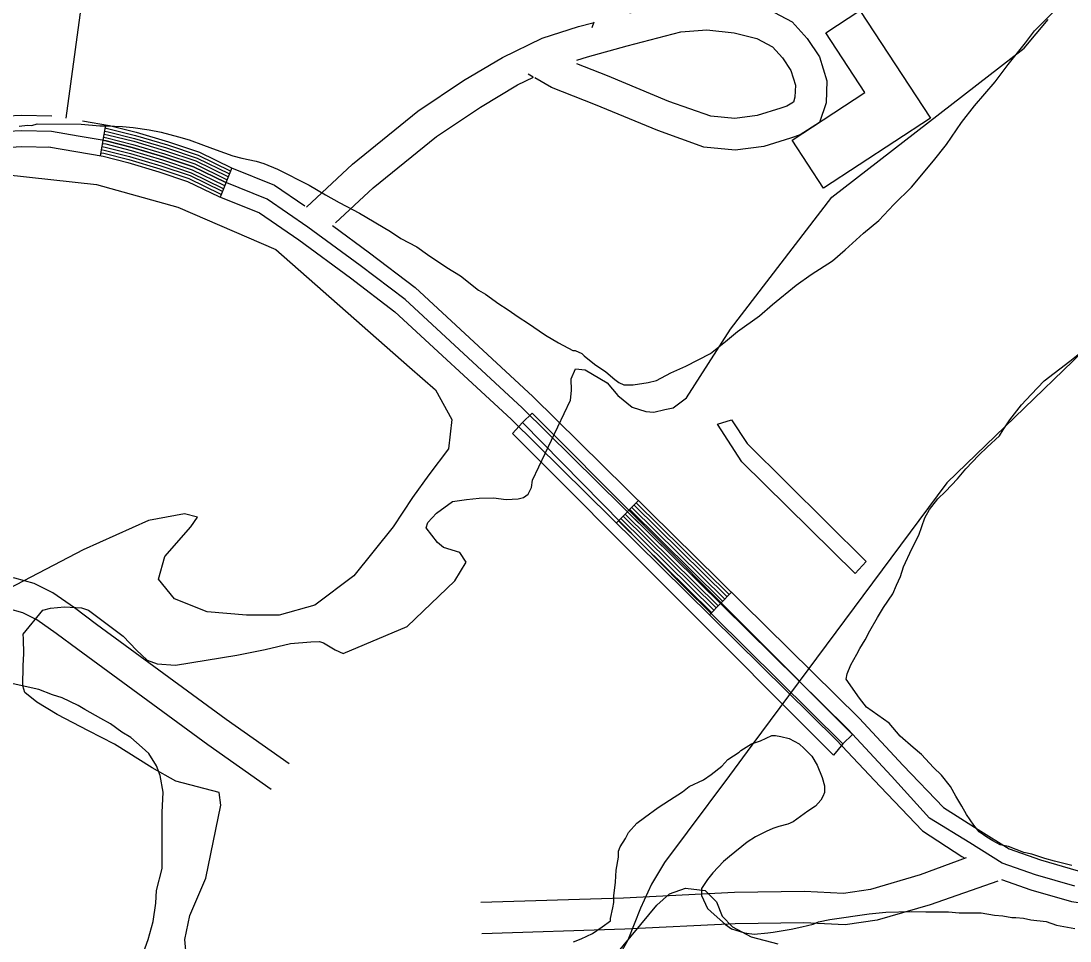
# Model space of a CAD drawing. Extents: x 3180038 to 3217926, y 922069 to 947485.
# Drawn here: x 3205970 to 3206974, y 943845 to 944725 of the extents above; entities that cross this region are included whole.
import ezdxf

# ---------------------------------------------------------------- set-up
doc = ezdxf.new("R2010")
doc.units = 0
for name, color, linetype in [('V-BLDG-OTLN', 7, 'Continuous'), ('V-BRDG-OTLN', 7, 'Continuous'), ('V-ROAD-CNTR', 7, 'Continuous'), ('V-SITE-VEGE', 7, 'Continuous'), ('V-TOPO-SHOR', 7, 'Continuous'), ('V-WETL-SWMP', 7, 'Continuous')]:
    doc.layers.add(name, color=color, linetype=linetype)

msp = doc.modelspace()

# ---------------------------------------------------------------- linework, layer by layer
at = {"layer": 'V-BLDG-OTLN'}
msp.add_lwpolyline([(3206840.9, 944631.9), (3206738.5, 944565), (3206708.4, 944611), (3206778, 944656.5), (3206740.5, 944713.7), (3206773.3, 944735.2)], close=True, dxfattribs=at)
at = {"layer": 'V-BRDG-OTLN'}
for points in [[(3206757, 944033.3), (3206747.9, 944022.7), (3206440.7, 944330.3), (3206450.3, 944341), (3206459.5, 944349.7), (3206766.3, 944042.4)], [(3206779.1, 944207.8), (3206768.6, 944196.3), (3206660.3, 944303.2), (3206637, 944339.2), (3206650.3, 944343.5), (3206665.3, 944320.7)]]:
    msp.add_lwpolyline(points, close=True, dxfattribs=at)
msp.add_lwpolyline([(3206450.3, 944341), (3206602.4, 944186.2), (3206757, 944033.3)], dxfattribs=at)
at = {"layer": 'V-ROAD-CNTR'}
for p, q in [((3206051.1, 944625.6), (3206046.2, 944596.1)), ((3206172, 944584.4), (3206160.9, 944556.5)), ((3206561.3, 944266.1), (3206540.2, 944244.8)), ((3206650.3, 944178.4), (3206629.2, 944157))]:
    msp.add_line(p, q, dxfattribs=at)
for points in [[(3206013.5, 944631.9), (3206031.3, 944763.9), (3206055.1, 944941.6), (3206062.7, 945074.5), (3206067.8, 945095.1), (3206098.5, 945211.4), (3206120.8, 945307.1), (3206130.3, 945385.5), (3206133.9, 945458.5), (3206123.4, 945546.9), (3206116.1, 945622.5), (3206120.7, 945650.5), (3206122.4, 945658.8)], [(3206552.9, 944732.9), (3206596.9, 944744.4), (3206627.1, 944746.6), (3206658.2, 944743.5), (3206685.6, 944736.4), (3206708.3, 944724.2), (3206722.7, 944708.3), (3206734.6, 944690.8), (3206741.7, 944667.7), (3206740.9, 944646.6), (3206734.6, 944627.9), (3206716.1, 944616.2), (3206706.7, 944613), (3206681.4, 944605), (3206653.9, 944601.5), (3206623.9, 944604.4), (3206579.7, 944620.1), (3206520.3, 944644.9), (3206478, 944661.5), (3206462, 944670.5)], [(3206243.5, 944546.9), (3206287.7, 944588), (3206350.3, 944638.7), (3206394, 944668), (3206431.3, 944690.2), (3206469.2, 944708.7), (3206504, 944719.6), (3206517.6, 944723.3)], [(3206518.5, 944723.8), (3206516.8, 944718.4)], [(3206502.4, 944687.6), (3206512.5, 944690.8), (3206550.5, 944701.3), (3206601.8, 944714.6), (3206626.7, 944716.5), (3206652.9, 944713.8), (3206674.6, 944708.2), (3206689.6, 944700.2), (3206699.1, 944689.7), (3206707.2, 944677.7), (3206711.5, 944663.7), (3206711.1, 944652), (3206709.6, 944647.5), (3206703.2, 944643.5), (3206697.5, 944641.6), (3206674.9, 944634.5), (3206653.4, 944631.7), (3206630.5, 944633.9), (3206590.5, 944648.1), (3206531.6, 944672.7), (3206502.4, 944684.1)], [(3206460.6, 944671.2), (3206455.7, 944674)], [(3206271.4, 944531.9), (3206307.4, 944565.3), (3206368.1, 944614.6), (3206410, 944642.6), (3206445.6, 944663.8), (3206460.8, 944671.2)], [(3205046, 944411.9), (3205085.6, 944411.6), (3205140.7, 944416.9), (3205208.6, 944422), (3205286.1, 944432.9), (3205334.9, 944442.8), (3205377.9, 944454), (3205415.7, 944463.9), (3205452.3, 944475.1), (3205486.3, 944486.2), (3205522.8, 944501.4), (3205661, 944559.3), (3205758.7, 944597.2), (3205798.4, 944609.9), (3205849.8, 944623.9), (3205884.7, 944628.9), (3205909.9, 944632.8), (3205943, 944633.5), (3205970.8, 944634.9), (3205999.7, 944634.3)], [(3206029.2, 944629.4), (3206055.1, 944625), (3206080.6, 944618.5), (3206111.4, 944609.3), (3206141.1, 944599.4), (3206171.8, 944584.4), (3206212.9, 944568.1), (3206242.1, 944548.1)], [(3206050.7, 944622.7), (3206054.5, 944622), (3206079.8, 944615.6), (3206110.5, 944606.4), (3206140, 944596.7), (3206170.6, 944581.7), (3206170.9, 944581.6)], [(3205999.4, 944619.3), (3205971, 944619.9), (3205943.5, 944618.5), (3205911.2, 944617.8), (3205886.9, 944614.1), (3205852.9, 944609.2), (3205802.7, 944595.5), (3205763.7, 944583.1), (3205666.6, 944545.4), (3205528.6, 944487.6), (3205491.5, 944472.1), (3205456.8, 944460.8), (3205419.8, 944449.4), (3205381.6, 944439.5), (3205338.3, 944428.2), (3205288.7, 944418.1), (3205210.2, 944407.1), (3205142, 944402), (3205086.2, 944396.6), (3205045.4, 944396.9)], [(3206979, 943897.3), (3206941.4, 943908.1), (3206909.5, 943919.4), (3206878.6, 943938.6), (3206839.7, 943962.3), (3206803.6, 944002.6), (3206761.7, 944047.5), (3206449.9, 944354.9), (3206337.9, 944458.4), (3206294.8, 944491.2), (3206245, 944527.9), (3206205.8, 944554.7), (3206165.8, 944570.7), (3206135.5, 944585.5), (3206106.8, 944595), (3206076.6, 944604.1), (3206052, 944610.3), (3206025.2, 944614.8), (3205999.4, 944619.3)], [(3206049.2, 944613.8), (3206052.6, 944613.2), (3206077.4, 944607), (3206107.7, 944597.9), (3206136.6, 944588.3), (3206167, 944573.5), (3206167.6, 944573.2)], [(3206049.7, 944616.8), (3206053.2, 944616.2), (3206078.2, 944609.9), (3206108.6, 944600.7), (3206137.7, 944591.1), (3206168.2, 944576.2), (3206168.7, 944576)], [(3206050.2, 944619.7), (3206053.8, 944619.1), (3206079, 944612.7), (3206109.5, 944603.6), (3206138.9, 944593.9), (3206169.4, 944579), (3206169.8, 944578.8)], [(3205130.6, 944385.8), (3205143.3, 944387), (3205211.8, 944392.2), (3205291.2, 944403.3), (3205341.7, 944413.5), (3205385.4, 944424.9), (3205423.9, 944435), (3205461.4, 944446.5), (3205496.7, 944458.1), (3205534.4, 944473.7), (3205672.2, 944531.5), (3205768.7, 944568.9), (3205806.9, 944581.2), (3205855.9, 944594.5), (3205889.1, 944599.2), (3205912.5, 944602.9), (3205944.1, 944603.5), (3205971.2, 944604.9), (3205999, 944604.3)], [(3205996.8, 944604.5), (3206022.7, 944600), (3206048.9, 944595.6), (3206072.6, 944589.6), (3206102.3, 944580.7), (3206129.8, 944571.6), (3206159.7, 944557), (3206198.7, 944541.4), (3206236.3, 944515.7), (3206285.8, 944479.2), (3206328.2, 944446.9), (3206439.6, 944344.1), (3206751, 944037), (3206792.5, 943992.5), (3206833, 943950.3), (3206870.7, 943925.8), (3206873.6, 943924.1)], [(3206047.7, 944604.9), (3206050.8, 944604.4), (3206075, 944598.3), (3206105, 944589.3), (3206133.2, 944579.9), (3206163.3, 944565.2), (3206164.3, 944564.9)], [(3206048.2, 944607.9), (3206051.4, 944607.4), (3206075.8, 944601.2), (3206105.9, 944592.1), (3206134.3, 944582.7), (3206164.5, 944568), (3206165.4, 944567.6)], [(3206048.7, 944610.9), (3206052, 944610.3), (3206076.6, 944604.1), (3206106.8, 944595), (3206135.5, 944585.5), (3206165.8, 944570.7), (3206166.5, 944570.4)], [(3206046.7, 944599), (3206049.5, 944598.5), (3206073.4, 944592.5), (3206103.2, 944583.6), (3206130.9, 944574.4), (3206160.9, 944559.7), (3206162.1, 944559.3)], [(3206047.2, 944602), (3206050.1, 944601.5), (3206074.2, 944595.4), (3206104.1, 944586.4), (3206132.1, 944577.2), (3206162.1, 944562.5), (3206163.2, 944562.1)], [(3206268.4, 944529.3), (3206303.8, 944503.2), (3206347.5, 944469.9), (3206460.3, 944365.8), (3206772.5, 944057.9), (3206814.6, 944012.8), (3206853.1, 943972.4), (3206886.5, 943951.4), (3206916, 943933), (3206946, 943922.4), (3206982.2, 943912), (3207023.1, 943906), (3207075.7, 943901.8), (3207141.9, 943904.9), (3207193.2, 943908), (3207271.8, 943913.9), (3207314.8, 943918.1), (3207362.5, 943917.7), (3207412.2, 943915.4), (3207463.8, 943909.4), (3207499, 943904.6)], [(3206227, 944014.3), (3206166.6, 944056.7), (3206042.5, 944147.7), (3206021.6, 944163.4), (3206000.8, 944178), (3205983, 944186.9), (3205964.5, 944192), (3205901.8, 944200.2), (3205816.7, 944200), (3205759.2, 944204.9), (3205710.1, 944215.1), (3205576.5, 944245), (3205432.6, 944282.7), (3205340.6, 944306), (3205201.4, 944348.4), (3205151.4, 944368.4), (3205135.5, 944379.5), (3205128, 944386.1)], [(3206209.8, 943989.7), (3206149.1, 944032.4), (3206024.6, 944123.6), (3206004, 944139.1), (3205985.4, 944152.2), (3205972.2, 944158.7), (3205958.5, 944162.5), (3205899.8, 944170.2), (3205815.5, 944170), (3205754.9, 944175.1), (3205703.7, 944185.8), (3205569.4, 944215.9), (3205425.2, 944253.6), (3205332.6, 944277.1), (3205191.5, 944320.1), (3205137, 944341.8), (3205117, 944355.8), (3205091.1, 944378.5)], [(3206557.1, 944261.9), (3206646.1, 944174.1)], [(3206559.2, 944264), (3206648.2, 944176.2)], [(3206546.6, 944251.2), (3206635.6, 944163.4)], [(3206548.7, 944253.3), (3206637.7, 944165.6)], [(3206550.8, 944255.5), (3206639.8, 944167.7)], [(3206552.9, 944257.6), (3206641.9, 944169.8)], [(3206555, 944259.7), (3206644, 944172)], [(3206542.3, 944246.9), (3206631.3, 944159.2)], [(3206544.4, 944249.1), (3206633.5, 944161.3)], [(3206875, 943924.3), (3206831, 943908), (3206783.3, 943894.2), (3206757.6, 943890.4), (3206720.2, 943892.1), (3206653.1, 943891.1), (3206547.1, 943885.9), (3206410.4, 943881.6)], [(3206905.3, 943901.9), (3206840.4, 943879.5), (3206789.8, 943864.8), (3206759.1, 943860.3), (3206719.7, 943862.1), (3206654, 943861.2), (3206548.3, 943856), (3206411.4, 943851.6)], [(3206908.7, 943903.7), (3206936.9, 943893.9), (3206975.9, 943882.6), (3207019.8, 943876.2), (3207075.2, 943871.8), (3207143.5, 943875), (3207195.2, 943878.1), (3207274.4, 943884), (3207316.1, 943888.1), (3207361.7, 943887.7), (3207409.7, 943885.5), (3207460, 943879.6), (3207531.6, 943869.9), (3207591.1, 943856)]]:
    msp.add_lwpolyline(points, dxfattribs=at)
at = {"layer": 'V-SITE-VEGE'}
for p, q in [((3206940.5, 944715.7), (3206958, 944733)), ((3206931.8, 944704.2), (3206940.5, 944715.7)), ((3206915, 944683.3), (3206931.8, 944704.2)), ((3206902.7, 944666.7), (3206915, 944683.3)), ((3206883, 944643.7), (3206902.7, 944666.7)), ((3206870.6, 944627.8), (3206883, 944643.7)), ((3205968.5, 944624.5), (3205976.5, 944625.2)), ((3205976.5, 944625.2), (3205980.8, 944625.1)), ((3205980.8, 944625.1), (3205985.9, 944626.6)), ((3205985.9, 944626.6), (3206027.9, 944626.3)), ((3206027.9, 944626.3), (3206045.9, 944624.8)), ((3206045.9, 944624.8), (3206052.5, 944624.8)), ((3206052.5, 944624.8), (3206067.6, 944624)), ((3206067.6, 944624), (3206077.8, 944623.2)), ((3206077.8, 944623.2), (3206092.9, 944620.9)), ((3206856.1, 944606.9), (3206870.6, 944627.8)), ((3206092.9, 944620.9), (3206104.5, 944618.7)), ((3206104.5, 944618.7), (3206121.1, 944614.3)), ((3206121.1, 944614.3), (3206131.2, 944611.3)), ((3206131.2, 944611.3), (3206145, 944606.2)), ((3206145, 944606.2), (3206157.2, 944601.8)), ((3206843.7, 944591.1), (3206856.1, 944606.9)), ((3206157.2, 944601.8), (3206173.1, 944595.9)), ((3206173.1, 944595.9), (3206181.8, 944593.7)), ((3206181.8, 944593.7), (3206195.5, 944590.8)), ((3206195.5, 944590.8), (3206202.7, 944588.6)), ((3206202.7, 944588.6), (3206215.7, 944583.4)), ((3206215.7, 944583.4), (3206246, 944568.1)), ((3206822.6, 944565.9), (3206843.7, 944591.1)), ((3206246, 944568.1), (3206261.9, 944558.6)), ((3206805.8, 944549.3), (3206822.6, 944565.9)), ((3206261.9, 944558.6), (3206274.9, 944551.3)), ((3206274.9, 944551.3), (3206294.4, 944541.1)), ((3206791.3, 944534.2), (3206805.8, 944549.3)), ((3206294.4, 944541.1), (3206323.9, 944523.6)), ((3206776.8, 944522), (3206791.3, 944534.2)), ((3206323.9, 944523.6), (3206334, 944517)), ((3206334, 944517), (3206349.2, 944509)), ((3206759.3, 944506.1), (3206776.8, 944522)), ((3206349.2, 944509), (3206359.3, 944501.7)), ((3206747, 944495.4), (3206759.3, 944506.1)), ((3206359.3, 944501.7), (3206378, 944489.3)), ((3206726.7, 944482.4), (3206747, 944495.4)), ((3206378, 944489.3), (3206391, 944481.3)), ((3206712.1, 944472.4), (3206726.7, 944482.4)), ((3206391, 944481.3), (3206408.3, 944467.4)), ((3206689.6, 944453.7), (3206712.1, 944472.4)), ((3206408.3, 944467.4), (3206414.8, 944463.8)), ((3206414.8, 944463.8), (3206427.7, 944454.3)), ((3206427.7, 944454.3), (3206435.7, 944449.2)), ((3206677.3, 944442.9), (3206689.6, 944453.7)), ((3206435.7, 944449.2), (3206447.2, 944441.2)), ((3206656.2, 944427.8), (3206677.3, 944442.9)), ((3206447.2, 944441.2), (3206455.1, 944436.1)), ((3206455.1, 944436.1), (3206472.4, 944424.4)), ((3206472.4, 944424.4), (3206484.7, 944417.1)), ((3206644.6, 944418.5), (3206656.2, 944427.8)), ((3206484.7, 944417.1), (3206498.4, 944409.8)), ((3206630.1, 944407), (3206644.6, 944418.5)), ((3206498.4, 944409.8), (3206500.6, 944409.8)), ((3206500.6, 944409.8), (3206507.1, 944406.9)), ((3206507.1, 944406.9), (3206509.2, 944404.7)), ((3206509.2, 944404.7), (3206519.3, 944396.7)), ((3206606.8, 944394.8), (3206630.1, 944407)), ((3206974.3, 944399.4), (3206983.8, 944407.3)), ((3206519.3, 944396.7), (3206530.1, 944389.4)), ((3206592.3, 944388.4), (3206606.8, 944394.8)), ((3206949.7, 944380.8), (3206974.3, 944399.4)), ((3206530.1, 944389.4), (3206538.8, 944382.1)), ((3206538.8, 944382.1), (3206542.4, 944379.2)), ((3206578.6, 944381.2), (3206592.3, 944388.4)), ((3206542.4, 944379.2), (3206547.4, 944377)), ((3206547.4, 944377), (3206556.1, 944377)), ((3206556.1, 944377), (3206570.6, 944379.1)), ((3206570.6, 944379.1), (3206578.6, 944381.2)), ((3206937.3, 944367.8), (3206949.7, 944380.8)), ((3206927.8, 944357.7), (3206937.3, 944367.8)), ((3206916.9, 944343.3), (3206927.8, 944357.7)), ((3206910.4, 944333.9), (3206916.9, 944343.3)), ((3206906.7, 944328.2), (3206910.4, 944333.9)), ((3206895.1, 944317.4), (3206906.7, 944328.2)), ((3206887.1, 944309.5), (3206895.1, 944317.4)), ((3206874.7, 944296.5), (3206887.1, 944309.5)), ((3206866.7, 944287.1), (3206874.7, 944296.5)), ((3206855.1, 944274.9), (3206866.7, 944287.1)), ((3206847.8, 944267.7), (3206855.1, 944274.9)), ((3206839.8, 944257.6), (3206847.8, 944267.7)), ((3206835.4, 944249.7), (3206839.8, 944257.6)), ((3206829.5, 944233.1), (3206835.4, 944249.7)), ((3206823, 944220.1), (3206829.5, 944233.1)), ((3206814.9, 944202.8), (3206823, 944220.1)), ((3206812, 944193.4), (3206814.9, 944202.8)), ((3206808.3, 944185.4), (3206812, 944193.4)), ((3206804.7, 944176.8), (3206808.3, 944185.4)), ((3206795.9, 944163.8), (3206804.7, 944176.8)), ((3206790.1, 944154.4), (3206795.9, 944163.8)), ((3206782.8, 944141.4), (3206790.1, 944154.4)), ((3206778.4, 944132.8), (3206782.8, 944141.4)), ((3206773.3, 944124.8), (3206778.4, 944132.8)), ((3206770.4, 944119.1), (3206773.3, 944124.8)), ((3206764.5, 944109), (3206770.4, 944119.1)), ((3206760.9, 944100.3), (3206764.5, 944109)), ((3206760.1, 944095.3), (3206760.9, 944100.3)), ((3206773, 944077.1), (3206760.1, 944095.3)), ((3206779.5, 944068.4), (3206773, 944077.1)), ((3206801.1, 944053.1), (3206779.5, 944068.4)), ((3206811.9, 944040.7), (3206801.1, 944053.1)), ((3206678.1, 944036.4), (3206689, 944041.4)), ((3206689, 944041.4), (3206692.6, 944041.3)), ((3206692.6, 944041.3), (3206697.6, 944040.6)), ((3206697.6, 944040.6), (3206705.6, 944038.4)), ((3206824.2, 944029.8), (3206811.9, 944040.7)), ((3206659.2, 944027), (3206669.4, 944033.5)), ((3206669.4, 944033.5), (3206678.1, 944036.4)), ((3206705.6, 944038.4), (3206715, 944033.3)), ((3206715, 944033.3), (3206720, 944028.9)), ((3206646.9, 944018.4), (3206657.8, 944025.6)), ((3206657.8, 944025.6), (3206659.2, 944027)), ((3206720, 944028.9), (3206727.2, 944021.6)), ((3206727.2, 944021.6), (3206732.2, 944012.9)), ((3206832.1, 944023.3), (3206824.2, 944029.8)), ((3206843.6, 944010.9), (3206832.1, 944023.3)), ((3206630.9, 944004), (3206641.1, 944012)), ((3206641.1, 944012), (3206646.9, 944018.4)), ((3206732.2, 944012.9), (3206737.2, 944001.3)), ((3206851.5, 944003.6), (3206843.6, 944010.9)), ((3206623.6, 943999), (3206630.9, 944004)), ((3206737.2, 944001.3), (3206739.3, 943993.4)), ((3206860.1, 943992.7), (3206851.5, 944003.6)), ((3206603.3, 943987.5), (3206609.9, 943992.6)), ((3206609.9, 943992.6), (3206623.6, 943999)), ((3206739.3, 943993.4), (3206739.3, 943986.9)), ((3206865.2, 943983.3), (3206860.1, 943992.7)), ((3206591, 943979.7), (3206603.3, 943987.5)), ((3206737.8, 943983.2), (3206735.7, 943979.6)), ((3206739.3, 943986.9), (3206737.8, 943983.2)), ((3206870.9, 943973.9), (3206865.2, 943983.3)), ((3206567, 943963.1), (3206580.1, 943972.5)), ((3206580.1, 943972.5), (3206591, 943979.7)), ((3206730.6, 943973.9), (3206723.3, 943968.9)), ((3206735.7, 943979.6), (3206730.6, 943973.9)), ((3206875.2, 943965.9), (3206870.9, 943973.9)), ((3206559.8, 943957.4), (3206567, 943963.1)), ((3206723.3, 943968.9), (3206709.5, 943958.8)), ((3206882.4, 943955.7), (3206875.2, 943965.9)), ((3206551.8, 943948.7), (3206559.8, 943957.4)), ((3206689.9, 943952.4), (3206683.4, 943949.5)), ((3206695.7, 943954.5), (3206689.9, 943952.4)), ((3206704.4, 943956.7), (3206695.7, 943954.5)), ((3206709.5, 943958.8), (3206704.4, 943956.7)), ((3206887.4, 943949.2), (3206882.4, 943955.7)), ((3206543.7, 943935), (3206548.8, 943943)), ((3206548.8, 943943), (3206551.8, 943948.7)), ((3206673.3, 943944.5), (3206665.3, 943939.5)), ((3206683.4, 943949.5), (3206673.3, 943944.5)), ((3206894.6, 943944.1), (3206887.4, 943949.2)), ((3206900.4, 943940.5), (3206894.6, 943944.1)), ((3206907.6, 943936.8), (3206900.4, 943940.5)), ((3206542.2, 943924.9), (3206542.3, 943930.7)), ((3206542.3, 943930.7), (3206543.7, 943935)), ((3206665.3, 943939.5), (3206648.6, 943925.8)), ((3206915.6, 943935.3), (3206907.6, 943936.8)), ((3206930, 943929.5), (3206915.6, 943935.3)), ((3206540, 943912.6), (3206542.2, 943924.9)), ((3206642.8, 943920.8), (3206632.6, 943910)), ((3206648.6, 943925.8), (3206642.8, 943920.8)), ((3206937.9, 943928), (3206930, 943929.5)), ((3206950.2, 943923.6), (3206937.9, 943928)), ((3206959.6, 943921.3), (3206950.2, 943923.6)), ((3206976.2, 943916.9), (3206959.6, 943921.3)), ((3206539.2, 943901.1), (3206540, 943912.6)), ((3206632.6, 943910), (3206627.5, 943903.5)), ((3206537.7, 943888.1), (3206539.2, 943901.1)), ((3206627.5, 943903.5), (3206621.7, 943894.9)), ((3206621.7, 943894.9), (3206621.6, 943888.4)), ((3206536.9, 943876.5), (3206537.7, 943881.5)), ((3206537.7, 943881.5), (3206537.7, 943888.1)), ((3206621.6, 943888.4), (3206627.3, 943876)), ((3206534.7, 943866.4), (3206536.9, 943876.5)), ((3206627.3, 943876), (3206633.8, 943870.2)), ((3206633.8, 943870.2), (3206644.6, 943860.7)), ((3206744.5, 943865.3), (3206782.1, 943870.9)), ((3206782.1, 943870.9), (3206798, 943872.3)), ((3206798, 943872.3), (3206822.6, 943872.9)), ((3206822.6, 943872.9), (3206836.4, 943872.8)), ((3206836.4, 943872.8), (3206858.1, 943872.7)), ((3206858.1, 943872.7), (3206868.2, 943871.9)), ((3206868.2, 943871.9), (3206889.2, 943871.8)), ((3206889.2, 943871.8), (3206902.2, 943869.6)), ((3206526.7, 943858.5), (3206534.7, 943864.2)), ((3206534.7, 943864.2), (3206534.7, 943866.4)), ((3206644.6, 943860.7), (3206650.4, 943856.4)), ((3206717.7, 943858.2), (3206728.5, 943861)), ((3206728.5, 943861), (3206733.6, 943863.2)), ((3206733.6, 943863.2), (3206744.5, 943865.3)), ((3206902.2, 943869.6), (3206910.2, 943868.8)), ((3206910.2, 943868.8), (3206918.8, 943867.3)), ((3206918.8, 943867.3), (3206922.4, 943867.3)), ((3206922.4, 943867.3), (3206929.7, 943866.5)), ((3206929.7, 943866.5), (3206936.9, 943865)), ((3206936.9, 943865), (3206951.4, 943863.5)), ((3206951.4, 943863.5), (3206961.5, 943859.9)), ((3206961.5, 943859.9), (3206978.8, 943856.9)), ((3206506.4, 943847), (3206517.3, 943852)), ((3206517.3, 943852), (3206526.7, 943858.5)), ((3206650.4, 943856.4), (3206662.7, 943852.7)), ((3206662.7, 943852.7), (3206672.1, 943851.2)), ((3206672.1, 943851.2), (3206685.1, 943852.6)), ((3206685.1, 943852.6), (3206690.2, 943853.3)), ((3206690.2, 943853.3), (3206707.5, 943856.1)), ((3206707.5, 943856.1), (3206717.7, 943858.2)), ((3206499.1, 943844.1), (3206506.4, 943847))]:
    msp.add_line(p, q, dxfattribs=at)
for points in [[(3205955.2, 944578.1), (3206042.5, 944568.7), (3206120.5, 944546.9), (3206214.1, 944506.3), (3206342.1, 944393.9), (3206367, 944372), (3206382.6, 944343.9), (3206379.5, 944315.8), (3206360.8, 944290.9), (3206345.2, 944269), (3206326.5, 944240.9), (3206289, 944194.1), (3206251.6, 944166), (3206217.3, 944156.6), (3206186.1, 944156.6), (3206148.6, 944159.7), (3206117.4, 944172.2), (3206101.8, 944191), (3206108, 944212.8), (3206133, 944240.9), (3206139.2, 944250.3), (3206126.8, 944253.4), (3206092.4, 944247.2), (3206030, 944219.1), (3205958.3, 944181.6)], [(3206077.9, 943807.2), (3206091.9, 943846.2), (3206097, 943863.5), (3206099.3, 943880.9), (3206100.1, 943893.2), (3206105.3, 943914.1), (3206105.5, 943967.7), (3206106.3, 943987.2), (3206103.5, 944003.1), (3206100, 944012.5), (3206092.8, 944024.2), (3206086.3, 944030), (3206075.5, 944039.4), (3206066.9, 944044.5), (3206056, 944052.6), (3206046.7, 944057.7), (3206031.5, 944066.4), (3206025, 944070.1), (3206009.9, 944077.4), (3206000.5, 944080.3), (3205987.5, 944085.5), (3205960, 944091.4)]]:
    msp.add_lwpolyline(points, dxfattribs=at)
at = {"layer": 'V-TOPO-SHOR'}
for points in [[(3207384.7, 944746), (3207228, 944598.3), (3207185.6, 944568.7), (3207172.9, 944557), (3207162.6, 944547.8), (3207158, 944544.9), (3207141.2, 944535.4), (3207126.8, 944528.4), (3207114.9, 944522.4), (3207051.4, 944471.3), (3206856.4, 944283), (3206669.9, 944032.3), (3206648.4, 944003.1), (3206607.8, 943948.9), (3206586.2, 943919.9), (3206573.9, 943899.1), (3206563.4, 943876.3), (3206551, 943845.5), (3206541.4, 943828)], [(3205972.1, 944088.9), (3205972.3, 944108.4), (3205973.2, 944119.4), (3205972.7, 944133.8), (3205972.3, 944138.5), (3205991.2, 944161.2), (3205998.5, 944163.3), (3206012.1, 944164.6), (3206028.1, 944163.7), (3206035, 944161.3), (3206068.1, 944136.4), (3206080.8, 944123.2), (3206091.1, 944113.5), (3206100.6, 944109.9), (3206118.3, 944108.7), (3206176.9, 944118.3), (3206204.1, 944123.8), (3206228.4, 944129.3), (3206247.9, 944131.1), (3206256, 944131.5), (3206259.9, 944130.2), (3206271.1, 944123.5), (3206278.6, 944120), (3206340, 944145.7), (3206385.5, 944189.5), (3206396.5, 944207.1), (3206390.5, 944216.5), (3206374.6, 944221.3), (3206368.9, 944226.1), (3206358, 944240), (3206359.8, 944245.1), (3206367.9, 944254.1), (3206383.2, 944265.4), (3206396.8, 944267.2), (3206408.8, 944268.5), (3206422.6, 944268.8), (3206434.6, 944267.3), (3206446.1, 944268), (3206451.2, 944269), (3206455.6, 944272.3), (3206459, 944278.7), (3206460, 944285.6), (3206496.3, 944362.4), (3206497.2, 944371.4), (3206496.9, 944382.7), (3206500.9, 944392.1), (3206510.3, 944391.4), (3206531.3, 944378.8), (3206541.6, 944366.7), (3206555.2, 944355.6), (3206568.3, 944351.3), (3206576, 944350.7), (3206586.7, 944353.4), (3206594.6, 944354.9), (3206607.4, 944364.6), (3206649.4, 944430.3), (3206746.5, 944556.6), (3206930.4, 944699.1), (3206953.4, 944726.5)], [(3205991, 943086.5), (3205988.2, 943128), (3206002, 943290.2), (3206003.9, 943436.4), (3206026, 943580), (3206070.9, 943699.4), (3206120.8, 943800.7), (3206129, 943825.4), (3206127.3, 943846.2), (3206131.8, 943869.2), (3206147.4, 943904.8), (3206161.6, 943974.8), (3206159.9, 943987), (3206118.5, 943997.6), (3206095.8, 944010.4), (3206059.7, 944033), (3206035, 944045.8), (3206005, 944061.6), (3205985.4, 944073.2), (3205974, 944082.4), (3205972.1, 944088.9)]]:
    msp.add_lwpolyline(points, dxfattribs=at)
at = {"layer": 'V-WETL-SWMP'}
for points in [[(3206579, 943879.1), (3206591, 943890), (3206606.2, 943895.2), (3206625.2, 943893.2), (3206635.9, 943882.4), (3206641.4, 943868.7), (3206651.2, 943858.2), (3206669.3, 943848.8), (3206694.7, 943842.2)], [(3206539.1, 943830.9), (3206579, 943879.1)]]:
    msp.add_lwpolyline(points, dxfattribs=at)

doc.saveas('drawing.dxf')
